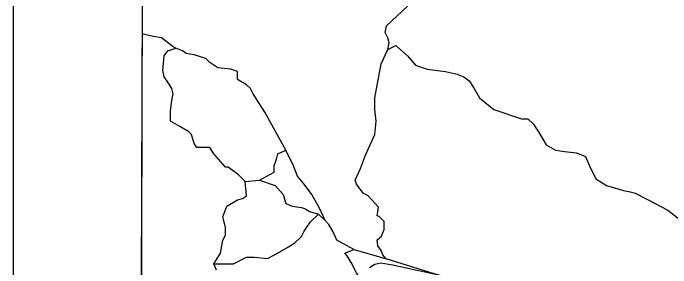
# Model space of a CAD drawing. Extents: x 3177185 to 3215018, y 812988 to 838321.
# Drawn here: x 3180518 to 3184994, y 833072 to 834808 of the extents above; entities that cross this region are included whole.
import ezdxf

# ---------------------------------------------------------------- set-up
doc = ezdxf.new("R2010")
doc.units = 0
for name, color, linetype in [('V-ANNO-SYMB', 7, 'Continuous'), ('V-GRID-FRAM', 7, 'Continuous'), ('V-SITE-VEGE', 7, 'Continuous'), ('V-TOPO-SHOR', 7, 'Continuous')]:
    doc.layers.add(name, color=color, linetype=linetype)

msp = doc.modelspace()

# ---------------------------------------------------------------- linework, layer by layer
at = {"layer": 'V-ANNO-SYMB'}
msp.add_lwpolyline([(3180518.1, 814196), (3213601.3, 814196), (3213601.3, 837112.6), (3180518.1, 837112.6), (3180518.1, 814196)], dxfattribs=at)
at = {"layer": 'V-GRID-FRAM'}
msp.add_lwpolyline([(3181402.4, 836586.1), (3212801.6, 836513), (3212767.2, 818326.1), (3181352.2, 818399.3), (3181402.4, 836586.1)], dxfattribs=at)
at = {"layer": 'V-SITE-VEGE'}
for p, q in [((3181390.5, 832272.3), (3181397.8, 834898.3)), ((3182979.1, 833094.8), (3182943.2, 833072.4)), ((3183019.4, 833103.7), (3182979.1, 833094.8)), ((3183100.1, 833090.3), (3183019.4, 833103.7)), ((3183436.1, 833018.6), (3183100.1, 833090.3))]:
    msp.add_line(p, q, dxfattribs=at)
at = {"layer": 'V-TOPO-SHOR'}
for points in [[(3183003.5, 833485.4), (3182934.5, 833563.3), (3182898.8, 833581.2), (3182854.3, 833643.5), (3182845.4, 833670.2), (3182881, 833750.4), (3182916.6, 833839.4), (3182979, 833981.9), (3182987.9, 834071), (3182979, 834151.2), (3182979, 834231.3), (3182996.8, 834329.3), (3183023.5, 834462.9), (3183068.1, 834560.9), (3183077, 834605.4), (3183068.1, 834641), (3183050.2, 834676.7), (3183059.2, 834721.2), (3183201.7, 834854.8)], [(3182836.5, 833198.2), (3182720.7, 833260.5), (3182694, 833322.9), (3182667.3, 833367.4), (3182640.5, 833394.1), (3182604.9, 833474.3), (3182551.5, 833572.3), (3182498, 833643.5), (3182453.5, 833696.9), (3182426.8, 833768.2), (3182373.4, 833875.1), (3182230.9, 834133.4), (3182150.7, 834258), (3182132.9, 834293.7), (3182106.2, 834320.4), (3182043.8, 834356), (3182043.8, 834373.8), (3182043.8, 834409.5), (3181999.3, 834427.3), (3181910.2, 834436.2), (3181856.8, 834471.8), (3181830.1, 834498.5), (3181749.9, 834525.2), (3181696.5, 834534.1), (3181669.7, 834552), (3181625.2, 834569.8), (3181607.4, 834578.7), (3181527.2, 834641), (3181473.8, 834649.9), (3181393.6, 834667.7)], [(3181901.3, 833055.7), (3181883.5, 833100.2), (3181928, 833171.5), (3181945.8, 833260.5), (3181963.7, 833296.2), (3181963.7, 833349.6), (3181945.8, 833420.8), (3181972.6, 833492.1), (3182043.8, 833536.6), (3182079.4, 833545.5), (3182106.2, 833563.3), (3182097.3, 833661.3), (3182052.7, 833705.8), (3181981.5, 833759.3), (3181963.7, 833759.3), (3181883.5, 833848.4), (3181856.8, 833892.9), (3181767.7, 833892.9), (3181749.9, 833919.6), (3181732.1, 833981.9), (3181714.3, 833999.8), (3181651.9, 834035.4), (3181589.6, 834071), (3181589.6, 834142.3), (3181598.5, 834213.5), (3181607.4, 834258), (3181598.5, 834293.7), (3181571.8, 834338.2), (3181545.1, 834373.8), (3181536.1, 834418.4), (3181545.1, 834516.3), (3181571.8, 834552), (3181625.2, 834569.8)], [(3183068.1, 834560.9), (3183121.5, 834587.6), (3183201.7, 834516.3), (3183255.1, 834454), (3183335.3, 834427.3), (3183459.9, 834409.5), (3183540.1, 834391.6), (3183584.6, 834373.8), (3183620.3, 834347.1), (3183655.9, 834293.7), (3183691.5, 834231.3), (3183789.5, 834151.2), (3183976.5, 834088.8), (3184021, 834088.8), (3184056.7, 834053.2), (3184092.3, 833999.8), (3184145.7, 833910.7), (3184208.1, 833875.1), (3184270.4, 833866.2), (3184350.6, 833857.3), (3184412.9, 833830.5), (3184439.7, 833768.2), (3184484.2, 833679.1), (3184555.4, 833634.6), (3184671.2, 833599), (3184715.8, 833590.1), (3184751.4, 833581.2), (3184840.4, 833536.6), (3184974, 833465.4), (3185054.2, 833403)], [(3182097.3, 833661.3), (3182195.2, 833670.2), (3182293.2, 833723.7), (3182293.2, 833768.2), (3182311, 833812.7), (3182319.9, 833848.4), (3182373.4, 833875.1)], [(3182195.2, 833670.2), (3182302.1, 833634.6), (3182355.5, 833572.3), (3182373.4, 833509.9), (3182417.9, 833492.1), (3182480.2, 833483.2), (3182507, 833474.3), (3182533.7, 833456.5), (3182596, 833438.7), (3182640.5, 833394.1)], [(3184296.7, 832768.9), (3183907.5, 832888.7), (3183382, 833031.2), (3183056.9, 833133.6), (3183034.7, 833160.3), (3183021.3, 833191.5), (3182999, 833222.7), (3182994.6, 833262.8), (3183025.8, 833289.5), (3183043.6, 833334), (3183043.6, 833387.4), (3183007.9, 833423.1), (3182994.6, 833427.5), (3182999, 833454.2), (3183003.5, 833485.4)], [(3181883.5, 833100.2), (3182017.1, 833100.2), (3182106.2, 833144.7), (3182159.6, 833144.7), (3182248.7, 833135.8), (3182302.1, 833162.6), (3182391.2, 833216), (3182435.7, 833242.7), (3182480.2, 833287.2), (3182498, 833322.9), (3182515.9, 833349.6), (3182542.6, 833385.2), (3182596, 833438.7)], [(3183431, 832091.6), (3183388.7, 832120.5), (3183317.4, 832227.4), (3183255.1, 832352.1), (3182952.3, 832877.5), (3182854.3, 833037.9), (3182818.7, 833109.1), (3182792, 833153.6), (3182774.1, 833171.5), (3182836.5, 833198.2), (3182987.9, 833153.6), (3183056.9, 833133.6)]]:
    msp.add_lwpolyline(points, dxfattribs=at)

doc.saveas('drawing.dxf')
